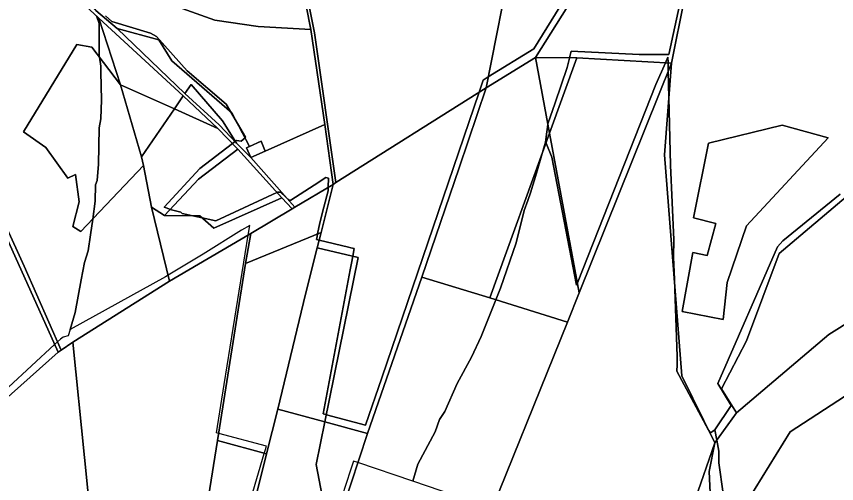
# Model space of a CAD drawing. Extents: x -477304 to -465429, y -1159113 to -1149210.
# Drawn here: x -471139.2 to -470664, y -1155976.9 to -1155706.1 of the extents above; entities that cross this region are included whole.
import ezdxf

# ---------------------------------------------------------------- set-up
doc = ezdxf.new("R2010")
doc.units = 0
for name, color, linetype in [('BPEJ_s', 7, 'Continuous'), ('ostatni_s', 7, 'Continuous'), ('PUPFL_s', 7, 'Continuous'), ('trav_porost_s', 7, 'Continuous')]:
    doc.layers.add(name, color=color, linetype=linetype)

msp = doc.modelspace()

# ---------------------------------------------------------------- linework, layer by layer
at = {"layer": 'BPEJ_s'}
for points in [[(-471087.62, -1155705.79), (-471084.01, -1155708.98), (-471061.48, -1155715.78), (-471058.08, -1155717.69), (-471040.23, -1155737.67), (-471017.71, -1155757), (-471015.21, -1155761.25), (-471011.18, -1155768.1), (-471006.42, -1155776.18), (-471006.75, -1155776.48), (-471009, -1155778.46), (-471011.76, -1155778.04), (-471012.33, -1155778.47), (-471012.54, -1155778.63), (-471014.12, -1155779.83), (-471033.01, -1155794.19), (-471053.59, -1155816.62), (-471052.42, -1155817.06), (-471050.04, -1155817.95), (-471049.37, -1155818.2), (-471044.06, -1155819.47), (-471043.21, -1155820.32), (-471037, -1155821.67), (-471031.62, -1155822.84), (-471023.66, -1155824.57), (-470988.29, -1155808.15), (-470987.96, -1155808), (-470986.26, -1155808), (-470983.22, -1155810.79), (-470981.17, -1155812.67), (-470980.32, -1155812.67), (-470966.71, -1155803.83), (-470960.05, -1155799.5), (-470958.43, -1155799.92), (-470958.58, -1155805.11), (-470958.64, -1155807.15), (-470961.14, -1155816.67), (-470963.32, -1155824.99), (-470963.98, -1155828.41), (-470964.71, -1155832.16), (-470964.99, -1155833.6), (-470965.36, -1155835.46), (-470963.86, -1155835.82), (-470946.75, -1155839.87), (-470945.56, -1155840.15), (-470943.56, -1155840.62), (-470944.41, -1155845.13), (-470945.17, -1155849.18), (-470945.89, -1155853.04), (-470961.58, -1155936.43), (-470960.66, -1155936.68), (-470959.63, -1155936.95), (-470936.97, -1155942.92), (-470927.43, -1155915.5), (-470871.18, -1155750.08), (-470868.76, -1155742.98), (-470865.88, -1155741.2), (-470839.44, -1155724.92), (-470806.72, -1155672.01)], [(-470806.72, -1155672.01), (-470839.44, -1155724.92), (-470865.88, -1155741.2), (-470868.76, -1155742.98), (-470871.18, -1155750.08), (-470927.43, -1155915.5), (-470936.97, -1155942.92), (-470959.63, -1155936.95), (-470960.66, -1155936.68), (-470961.58, -1155936.43), (-470945.89, -1155853.04), (-470945.17, -1155849.18), (-470944.41, -1155845.13), (-470943.56, -1155840.62), (-470945.56, -1155840.15), (-470946.75, -1155839.87), (-470963.86, -1155835.82), (-470965.36, -1155835.46), (-470964.99, -1155833.6), (-470964.71, -1155832.16), (-470963.98, -1155828.41), (-470963.32, -1155824.99), (-470961.14, -1155816.67), (-470958.64, -1155807.15), (-470958.58, -1155805.11), (-470958.43, -1155799.92), (-470960.05, -1155799.5), (-470966.71, -1155803.83), (-470980.32, -1155812.67), (-470981.17, -1155812.67), (-470983.22, -1155810.79), (-470986.26, -1155808), (-470987.96, -1155808), (-470988.29, -1155808.15), (-471023.66, -1155824.57), (-471031.62, -1155822.84), (-471037, -1155821.67), (-471043.21, -1155820.32), (-471044.06, -1155819.47), (-471049.37, -1155818.2), (-471050.04, -1155817.95), (-471052.42, -1155817.06), (-471053.59, -1155816.62), (-471033.01, -1155794.19), (-471014.12, -1155779.83), (-471012.54, -1155778.63), (-471012.33, -1155778.47), (-471011.76, -1155778.04), (-471009, -1155778.46), (-471006.75, -1155776.48), (-471006.42, -1155776.18), (-471011.18, -1155768.1), (-471015.21, -1155761.25), (-471017.71, -1155757), (-471040.23, -1155737.67), (-471058.08, -1155717.69), (-471061.48, -1155715.78), (-471084.01, -1155708.98), (-471087.62, -1155705.79)], [(-470753.39, -1155691.56), (-470761.2, -1155728.1), (-470763.37, -1155728.1), (-470778.46, -1155728.1), (-470817.76, -1155726.34), (-470818.79, -1155730.07), (-470818.83, -1155730.23), (-470820.11, -1155735.75), (-470827.09, -1155756.18), (-470831.28, -1155768.44), (-470831.37, -1155768.69), (-470832.01, -1155772.94), (-470832.68, -1155778.99), (-470835.03, -1155786.95), (-470837.99, -1155797.01), (-470841.35, -1155808.42), (-470842.91, -1155812.81), (-470844.97, -1155818.62), (-470849.64, -1155837.32), (-470858.78, -1155863.67), (-470861.47, -1155870.36), (-470870.04, -1155891.71), (-470875.56, -1155903.61), (-470883.85, -1155918.91), (-470891.07, -1155935.06), (-470892.9, -1155937.93), (-470894.05, -1155939.73), (-470896.6, -1155946.96), (-470906.58, -1155965.66), (-470909.63, -1155975.55), (-470941.33, -1155964.71), (-470943.92, -1155963.82), (-470945.68, -1155969.06), (-470955.68, -1156000)], [(-470662.02, -1155809.06), (-470695.17, -1155836.26), (-470698.36, -1155839.66), (-470732.78, -1155918.91), (-470725.13, -1155931.66), (-470734.62, -1155945.77), (-470735.86, -1155946.6), (-470737.03, -1155947.38), (-470738.13, -1155946.1), (-470738.3, -1155945.9), (-470756.58, -1155911.69), (-470756.49, -1155908.13), (-470756.36, -1155903.19), (-470758.01, -1155858.65), (-470758.49, -1155845.61), (-470758.27, -1155835.62), (-470760.19, -1155792.27), (-470761.19, -1155753.09), (-470761.58, -1155737.95), (-470761.71, -1155733.11), (-470761.79, -1155729.72), (-470763.23, -1155733.02), (-470768.69, -1155745.53), (-470814.21, -1155860.47), (-470814.75, -1155861.84), (-470829.03, -1155787.6), (-470832.39, -1155779.67), (-470832.68, -1155778.99), (-470832.01, -1155772.94), (-470831.37, -1155768.69), (-470831.28, -1155768.44), (-470827.09, -1155756.18), (-470820.11, -1155735.75), (-470818.83, -1155730.23), (-470818.79, -1155730.07), (-470817.76, -1155726.34), (-470778.46, -1155728.1), (-470763.37, -1155728.1), (-470761.2, -1155728.1), (-470753.39, -1155691.56)], [(-471092.9, -1155705.79), (-471091.23, -1155710.26), (-471091.23, -1155728.95), (-471091.13, -1155729.66), (-471090.38, -1155734.9), (-471090.3, -1155738.5), (-471089.95, -1155754.45), (-471090.38, -1155765.5), (-471091.23, -1155770.6), (-471091.66, -1155791.85), (-471092.07, -1155796.37), (-471092.5, -1155801.2), (-471093.35, -1155803.75), (-471093.57, -1155813.1), (-471095.03, -1155823.54), (-471096.31, -1155832.71), (-471097.6, -1155841.99), (-471099.73, -1155848.79), (-471101.63, -1155858.73), (-471105.25, -1155877.69), (-471108.14, -1155887.49), (-471109.22, -1155891.15), (-471112.05, -1155891.93), (-471113.75, -1155893.2), (-471115.36, -1155894.68)], [(-471105.25, -1155877.69), (-471101.63, -1155858.73), (-471099.73, -1155848.79), (-471097.6, -1155841.99), (-471096.31, -1155832.71), (-471095.03, -1155823.54), (-471093.57, -1155813.1), (-471093.35, -1155803.75), (-471092.5, -1155801.2), (-471092.07, -1155796.37), (-471091.66, -1155791.85), (-471091.23, -1155770.6), (-471090.38, -1155765.5), (-471089.95, -1155754.45), (-471090.3, -1155738.5), (-471090.38, -1155734.9), (-471091.13, -1155729.66), (-471091.23, -1155728.95), (-471091.23, -1155710.26), (-471092.9, -1155705.79)], [(-470869.4, -1155989.24), (-470909.63, -1155975.55), (-470906.58, -1155965.66), (-470896.6, -1155946.96), (-470894.05, -1155939.73), (-470892.9, -1155937.93), (-470891.07, -1155935.06), (-470883.85, -1155918.91), (-470875.56, -1155903.61), (-470870.04, -1155891.71), (-470861.47, -1155870.36), (-470858.78, -1155863.67), (-470849.64, -1155837.32), (-470844.97, -1155818.62), (-470842.91, -1155812.81), (-470841.35, -1155808.42), (-470837.99, -1155797.01), (-470835.03, -1155786.95), (-470832.68, -1155778.99), (-470832.39, -1155779.67), (-470829.03, -1155787.6), (-470814.75, -1155861.84), (-470814.21, -1155860.47), (-470768.69, -1155745.53), (-470763.23, -1155733.02), (-470761.79, -1155729.72), (-470761.71, -1155733.11), (-470761.58, -1155737.95), (-470761.19, -1155753.09), (-470760.19, -1155792.27), (-470758.27, -1155835.62), (-470758.49, -1155845.61), (-470758.01, -1155858.65), (-470756.36, -1155903.19), (-470756.49, -1155908.13)], [(-470729.8, -1155982.65), (-470732.35, -1155964.81), (-470732.35, -1155958.01), (-470733.52, -1155951.73), (-470734.62, -1155945.77), (-470725.13, -1155931.66), (-470732.78, -1155918.91), (-470698.36, -1155839.66), (-470695.17, -1155836.26), (-470662.02, -1155809.06)], [(-471006.54, -1155996.36), (-470995.6, -1155959.34), (-470995.11, -1155957.69), (-470994.37, -1155955.21), (-471021.99, -1155947.81), (-471023.36, -1155947.44), (-471018.83, -1155919.36), (-471004.98, -1155832.86), (-471004.08, -1155827.23), (-471008.74, -1155830.08), (-471031.12, -1155843.93), (-471051.29, -1155856.17), (-471052.86, -1155857.12), (-471108.14, -1155887.49), (-471109.22, -1155891.15), (-471112.05, -1155891.93), (-471113.75, -1155893.2), (-471115.36, -1155894.68), (-471117.11, -1155896.29)], [(-471006.54, -1155996.36), (-470995.6, -1155959.34), (-470995.11, -1155957.69), (-470994.37, -1155955.21), (-471021.99, -1155947.81), (-471023.36, -1155947.44), (-471018.83, -1155919.36), (-471004.98, -1155832.86), (-471004.08, -1155827.23), (-471008.74, -1155830.08), (-471031.12, -1155843.93), (-471051.29, -1155856.17), (-471052.86, -1155857.12), (-471108.14, -1155887.49), (-471105.25, -1155877.69)], [(-471115.36, -1155894.68), (-471117.11, -1155896.29), (-471157.37, -1155933.32)], [(-471117.11, -1155896.29), (-471157.37, -1155933.32)], [(-470756.49, -1155908.13), (-470756.58, -1155911.69), (-470738.3, -1155945.9), (-470738.13, -1155946.1), (-470737.03, -1155947.38), (-470735.86, -1155946.6), (-470734.62, -1155945.77)], [(-470734.62, -1155945.77), (-470733.52, -1155951.73), (-470732.35, -1155958.01), (-470732.35, -1155964.81), (-470729.8, -1155982.65)], [(-470869.4, -1155989.24), (-470909.63, -1155975.55), (-470941.33, -1155964.71), (-470943.92, -1155963.82), (-470945.68, -1155969.06), (-470955.68, -1156000)]]:
    msp.add_lwpolyline(points, dxfattribs=at)
at = {"layer": 'ostatni_s'}
msp.add_lwpolyline([(-471145.56, -1155827.03), (-471134.77, -1155850.77), (-471113.25, -1155899.47), (-471115.09, -1155900.78), (-471148.94, -1155825.52), (-471176.08, -1155777.48), (-471195.59, -1155742.59), (-471203.03, -1155728.5), (-471223.81, -1155665.6), (-471237.29, -1155625.9), (-471246.73, -1155612.1), (-471264.38, -1155583.69), (-471286.26, -1155540.01), (-471293.85, -1155529.93), (-471293.22, -1155526.13), (-471283.23, -1155538.26), (-471282.3, -1155541.4), (-471280.71, -1155546.81), (-471261.79, -1155584.36), (-471249.11, -1155604.34), (-471235.38, -1155625.47), (-471217.3, -1155676.71), (-471199.87, -1155729.83), (-471152.68, -1155814.23)], close=True, dxfattribs=at)
for points in [[(-471157.49, -1155629.73), (-471139.21, -1155633.27), (-471110.47, -1155686.47), (-471093.24, -1155702.75), (-471080.81, -1155713.1), (-471041.66, -1155750.86), (-471021.78, -1155768.98), (-471011.67, -1155779.53), (-471003.47, -1155787.91), (-470977.97, -1155816.72), (-470979.51, -1155817.64), (-470985.54, -1155811.19), (-471010.95, -1155783.08), (-471022.59, -1155771.15), (-471042.61, -1155752.2), (-471091.56, -1155707.04), (-471112.09, -1155687.9), (-471140.99, -1155635)], [(-470972.27, -1155686.51), (-470966.6, -1155715.68), (-470954.15, -1155802.46), (-470955.79, -1155803.44), (-470960.47, -1155768.78), (-470968.56, -1155713.68), (-470973.81, -1155687.02)]]:
    msp.add_lwpolyline(points, dxfattribs=at)
at = {"layer": 'PUPFL_s'}
for points in [[(-470805.33, -1155677.06), (-470797.33, -1155659.07), (-470788.03, -1155628.06), (-470781.15, -1155572.05), (-470776.11, -1155530.99), (-470756.43, -1155545.64), (-470740.78, -1155537.66), (-470738.19, -1155548.88), (-470743.12, -1155552.54), (-470739.86, -1155562.67), (-470717.98, -1155552.87), (-470701.68, -1155550.02), (-470703.54, -1155557), (-470708.42, -1155580.99), (-470728.22, -1155640.28), (-470752.23, -1155695.51), (-470759.68, -1155733.22), (-470814.45, -1155730.12), (-470838.45, -1155729.83)], [(-471246.73, -1155612.1), (-471237.29, -1155625.9), (-471223.81, -1155665.6), (-471203.03, -1155728.5), (-471195.59, -1155742.59), (-471176.08, -1155777.48), (-471148.94, -1155825.52), (-471115.09, -1155900.78), (-471158.43, -1155939.27), (-471167.57, -1155900.46), (-471178.61, -1155865.59), (-471190.45, -1155819.3), (-471205.07, -1155769.96), (-471210, -1155735.43), (-471223.58, -1155684.6), (-471239.68, -1155630.36)], [(-471107.72, -1155619.06), (-471067.7, -1155623.28), (-471051.2, -1155626.75), (-471028.27, -1155632.83), (-471024.03, -1155628.13), (-471006.59, -1155642.47), (-470973.81, -1155687.02), (-470968.56, -1155713.68), (-470999.23, -1155711.96), (-471024.17, -1155708.32), (-471048.65, -1155699.55), (-471042.65, -1155675.45), (-471031.94, -1155678.08), (-471027.48, -1155659.06), (-471047.46, -1155652.8), (-471102.87, -1155645.03), (-471104.33, -1155634.63)], [(-471056.8, -1155719.7), (-471080.81, -1155713.1), (-471093.24, -1155702.75), (-471098.21, -1155686.58), (-471102.87, -1155645.03), (-471047.46, -1155652.8), (-471027.48, -1155659.06), (-471031.94, -1155678.08), (-471042.65, -1155675.45), (-471048.65, -1155699.55), (-471024.17, -1155708.32), (-470999.23, -1155711.96), (-470968.56, -1155713.68), (-470960.47, -1155768.78), (-470995.05, -1155784.12), (-470997.46, -1155778.41), (-471004.11, -1155781.47), (-471014.45, -1155761.91), (-471049.14, -1155731.84)], [(-471091.56, -1155707.04), (-471042.61, -1155752.2), (-471047.73, -1155759.71), (-471078.87, -1155745.79)], [(-471005.98, -1155782.33), (-471003.47, -1155787.91), (-471011.67, -1155779.53), (-471019.75, -1155766.55), (-471037.95, -1155745.58), (-471041.66, -1155750.86), (-471080.81, -1155713.1), (-471056.8, -1155719.7), (-471049.14, -1155731.84), (-471014.45, -1155761.91), (-471004.11, -1155781.47)], [(-471078.87, -1155745.79), (-471066.81, -1155787.42), (-471065.63, -1155792.51), (-471101.85, -1155830.74), (-471106.63, -1155827.86), (-471102.93, -1155813.51), (-471104.94, -1155797.69), (-471109.4, -1155799.92), (-471122.16, -1155782.01), (-471135.21, -1155772.95), (-471104.15, -1155722.42), (-471095.45, -1155723.97)], [(-470830.28, -1155773.84), (-470864.85, -1155869.31), (-470904.43, -1155857.17), (-470882.8, -1155793.78), (-470867.12, -1155747.52), (-470838.45, -1155729.83)], [(-470838.45, -1155729.83), (-470814.45, -1155730.12), (-470830.28, -1155773.84)], [(-470813.13, -1155866.28), (-470830.28, -1155773.84), (-470814.45, -1155730.12), (-470759.68, -1155733.22)], [(-470935.59, -1156168.87), (-470871.07, -1156010.02), (-470819.95, -1155883.26), (-470813.13, -1155866.28), (-470759.68, -1155733.22), (-470763.72, -1155786.26), (-470753.61, -1155914.38), (-470734.63, -1155953.27), (-470768.84, -1156051.75), (-470810.94, -1156172.94)], [(-471066.81, -1155787.42), (-471078.87, -1155745.79), (-471047.73, -1155759.71)], [(-471041.66, -1155750.86), (-471037.95, -1155745.58), (-471019.75, -1155766.55), (-471011.67, -1155779.53), (-471021.78, -1155768.98)], [(-470941.25, -1155845.88), (-470964.96, -1155840.24), (-470962.75, -1155831.35), (-470955.79, -1155803.44), (-470954.15, -1155802.46), (-470867.12, -1155747.52), (-470882.8, -1155793.78), (-470904.43, -1155857.17), (-470935.75, -1155947.84), (-470960.48, -1155941.14)], [(-471047.73, -1155759.71), (-471042.61, -1155752.2), (-471022.59, -1155771.15)], [(-471053.45, -1155821.59), (-471060.91, -1155816.65), (-471065.63, -1155792.51), (-471066.81, -1155787.42), (-471047.73, -1155759.71), (-471022.59, -1155771.15), (-471010.95, -1155783.08), (-471033.7, -1155800.52)], [(-470955.79, -1155803.44), (-470977.97, -1155816.72), (-471003.47, -1155787.91), (-470995.05, -1155784.12), (-470960.47, -1155768.78)], [(-470668.91, -1155776.47), (-470716.18, -1155827.44), (-470727.5, -1155860.24), (-470729.76, -1155881.75), (-470753.6, -1155877.14), (-470747.31, -1155842.93), (-470739.11, -1155844.62), (-470734.01, -1155826.08), (-470747.02, -1155822.81), (-470738.25, -1155779.65), (-470695.56, -1155769.2)], [(-470734.01, -1155826.08), (-470739.11, -1155844.62), (-470747.31, -1155842.93), (-470753.6, -1155877.14), (-470729.76, -1155881.75), (-470727.5, -1155860.24), (-470716.18, -1155827.44), (-470668.91, -1155776.47), (-470695.56, -1155769.2), (-470738.25, -1155779.65), (-470747.02, -1155822.81)], [(-470864.85, -1155869.31), (-470830.28, -1155773.84), (-470813.13, -1155866.28), (-470819.95, -1155883.26)], [(-471004.11, -1155781.47), (-470997.46, -1155778.41), (-470995.05, -1155784.12), (-471003.47, -1155787.91), (-471005.98, -1155782.33)], [(-471032.91, -1155821.69), (-471053.45, -1155821.59), (-471033.7, -1155800.52), (-471010.95, -1155783.08), (-470985.54, -1155811.19), (-471024.87, -1155828.84)], [(-470979.51, -1155817.64), (-470977.97, -1155816.72), (-470955.79, -1155803.44), (-470962.75, -1155831.35), (-471006.43, -1155849.41), (-471003.33, -1155831.89)], [(-470985.54, -1155811.19), (-470979.51, -1155817.64), (-471003.33, -1155831.89), (-471050.48, -1155859.52), (-471060.91, -1155816.65), (-471053.45, -1155821.59), (-471032.91, -1155821.69), (-471024.87, -1155828.84)], [(-470829.99, -1156693.11), (-470839.78, -1156738.1), (-470857.31, -1156707.13), (-470883.93, -1156665.4), (-470899.91, -1156638.59), (-470923.9, -1156598.35), (-470951.29, -1156542.46), (-470998.67, -1156404.46), (-471041.13, -1156278.75), (-471078.8, -1156170.55), (-471091.08, -1156048.56), (-471099.82, -1155961.8), (-471106.55, -1155894.96), (-471050.48, -1155859.52), (-471003.33, -1155831.89), (-471006.43, -1155849.41), (-471022.64, -1155951.92), (-471037.55, -1156045.07), (-471057.43, -1156169.23), (-471005.98, -1156295.75), (-470958.75, -1156412.58), (-470890.49, -1156579.75)], [(-470987.81, -1155933.73), (-470994.28, -1155959.7), (-471022.64, -1155951.92), (-471006.43, -1155849.41), (-470962.75, -1155831.35), (-470964.96, -1155840.24), (-470971.67, -1155867.14)], [(-470971.67, -1155867.14), (-470964.96, -1155840.24), (-470941.25, -1155845.88), (-470960.48, -1155941.14), (-470987.81, -1155933.73)], [(-470935.75, -1155947.84), (-470904.43, -1155857.17), (-470864.85, -1155869.31), (-470819.95, -1155883.26), (-470871.07, -1156010.02), (-470955.14, -1156006.49)], [(-470739.63, -1156025.68), (-470743.8, -1156009.07), (-470737.04, -1155986.49), (-470737.91, -1155969.8), (-470734.63, -1155953.27), (-470722.1, -1155935.9), (-470668.44, -1155890.52), (-470654.11, -1155881.35), (-470651.37, -1155879.6), (-470655.51, -1155923.82), (-470690.93, -1155946.78)], [(-470899.91, -1156638.59), (-470911.91, -1156646.55), (-470951.05, -1156583.4), (-470968.09, -1156553.33), (-470971.14, -1156547.88), (-470975.38, -1156532.59), (-471011.57, -1156415.99), (-471061.89, -1156254.93), (-471094.26, -1156148.89), (-471118.52, -1156067.04), (-471158.43, -1155939.27), (-471115.09, -1155900.78), (-471113.25, -1155899.47), (-471106.55, -1155894.96), (-471099.82, -1155961.8), (-471091.08, -1156048.56), (-471078.8, -1156170.55), (-471041.13, -1156278.75), (-470998.67, -1156404.46), (-470951.29, -1156542.46), (-470923.9, -1156598.35)], [(-470655.51, -1155923.82), (-470645.63, -1155944.19), (-470642.11, -1156005.92), (-470690.4, -1156057.92), (-470711.91, -1156081.08), (-470736.91, -1156113.58), (-470739.11, -1156116.44), (-470739.63, -1156025.68), (-470690.93, -1155946.78)], [(-470965.47, -1155965.84), (-470959.29, -1155997.99), (-470993.51, -1156097.54), (-471010.25, -1156167.48), (-471046.02, -1156169.04), (-471016.4, -1156048.46), (-470994.28, -1155959.7), (-470987.81, -1155933.73), (-470960.48, -1155941.14)], [(-470935.75, -1155947.84), (-470955.14, -1156006.49), (-471010.25, -1156167.48), (-470993.51, -1156097.54), (-470959.29, -1155997.99), (-470965.47, -1155965.84), (-470960.48, -1155941.14)], [(-471016.4, -1156048.46), (-471046.02, -1156169.04), (-470993.12, -1156290.52), (-470943.01, -1156405.58), (-470908.05, -1156482.93), (-470882.28, -1156541.77), (-470842.07, -1156630.77), (-470824.8, -1156668), (-470829.99, -1156693.11), (-470890.49, -1156579.75), (-470958.75, -1156412.58), (-471005.98, -1156295.75), (-471057.43, -1156169.23), (-471037.55, -1156045.07), (-471022.64, -1155951.92), (-470994.28, -1155959.7)], [(-470737.91, -1155969.8), (-470737.04, -1155986.49), (-470743.8, -1156009.07), (-470739.63, -1156025.68), (-470739.11, -1156116.44), (-470786.5, -1156173.61), (-470810.94, -1156172.94), (-470768.84, -1156051.75), (-470734.63, -1155953.27)]]:
    msp.add_lwpolyline(points, close=True, dxfattribs=at)
for points in [[(-470656.01, -1155808.56), (-470697.22, -1155843.56), (-470716.27, -1155894.15), (-470730.68, -1155921.97), (-470722.1, -1155935.9), (-470734.63, -1155953.27), (-470753.61, -1155914.38), (-470763.72, -1155786.26), (-470759.68, -1155733.22), (-470752.23, -1155695.51), (-470728.22, -1155640.28), (-470708.42, -1155580.99), (-470703.54, -1155557), (-470698.58, -1155556.65), (-470686.25, -1155553.77), (-470680.68, -1155559.24), (-470665.98, -1155557.32), (-470659.65, -1155549.69)], [(-471140.99, -1155635), (-471112.09, -1155687.9), (-471091.56, -1155707.04), (-471078.87, -1155745.79), (-471095.45, -1155723.97), (-471104.15, -1155722.42), (-471135.21, -1155772.95), (-471122.16, -1155782.01), (-471109.4, -1155799.92), (-471104.94, -1155797.69), (-471102.93, -1155813.51), (-471106.63, -1155827.86), (-471101.85, -1155830.74), (-471065.63, -1155792.51), (-471060.91, -1155816.65), (-471050.48, -1155859.52), (-471106.55, -1155894.96), (-471113.25, -1155899.47), (-471134.77, -1155850.77), (-471145.56, -1155827.03)], [(-470851.9, -1155669.99), (-470867.12, -1155747.52), (-470954.15, -1155802.46), (-470966.6, -1155715.68), (-470972.27, -1155686.51)], [(-470805.33, -1155677.06), (-470838.45, -1155729.83), (-470867.12, -1155747.52), (-470851.9, -1155669.99)]]:
    msp.add_lwpolyline(points, dxfattribs=at)
at = {"layer": 'trav_porost_s'}
msp.add_lwpolyline([(-470656.01, -1155808.56), (-470653.06, -1155817.75), (-470651.04, -1155843.13), (-470654.11, -1155881.35), (-470668.44, -1155890.52), (-470722.1, -1155935.9), (-470730.68, -1155921.97), (-470716.27, -1155894.15), (-470697.22, -1155843.56)], close=True, dxfattribs=at)

doc.saveas('drawing.dxf')
